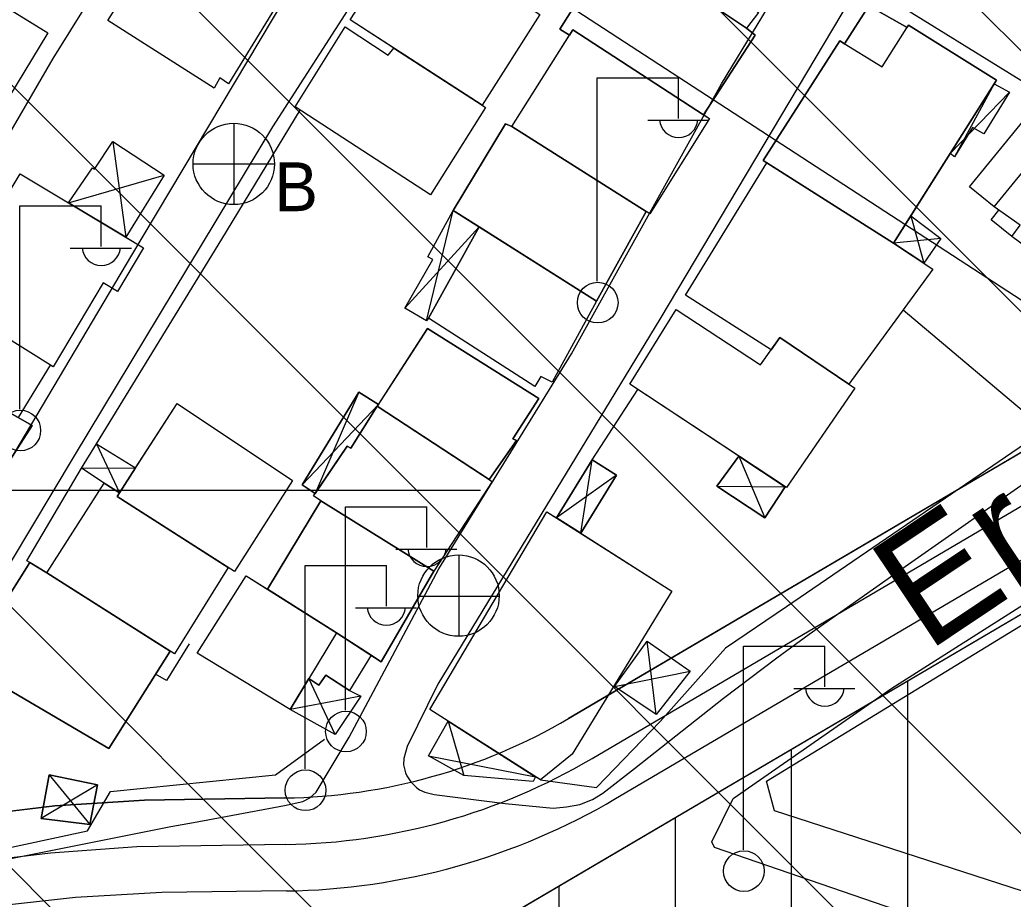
# Model space of a CAD drawing. Extents: x 417995 to 421451, y 4454518 to 4458015.
# Drawn here: x 420842.8 to 420928.2, y 4457071.7 to 4457147.3 of the extents above; entities that cross this region are included whole.
import ezdxf

# ---------------------------------------------------------------- set-up
doc = ezdxf.new("R2010")
doc.units = 0
for name, color, linetype in [('ADAKENARI', 7, 'Continuous'), ('B_Mesken', 7, 'Continuous'), ('B_Sundurma', 7, 'Continuous'), ('B_Teras', 7, 'Continuous'), ('KALDIRIM', 7, 'Continuous'), ('PL_KON_MEV_250', 7, 'Continuous'), ('S_Elektrik_Diregi', 7, 'Continuous'), ('S_Rogar_Kapagi', 7, 'Continuous'), ('S_Rogar_Kapagi_Buski', 7, 'Continuous'), ('Sinir_Duvar_tek_tarafa_ait', 7, 'Continuous'), ('Sinir_Ist_Duvari', 7, 'Continuous'), ('SN_TASKIN', 7, 'Continuous'), ('SN_TR_SIVILASMA', 7, 'Continuous'), ('SN_TR_TASKIN', 7, 'Continuous'), ('TR_ORTAYOGUNKONUT', 7, 'Continuous'), ('Y_Cadde_Yol', 7, 'Continuous'), ('Yol_Sose', 7, 'Continuous')]:
    doc.layers.add(name, color=color, linetype=linetype)

msp = doc.modelspace()

# ---------------------------------------------------------------- linework, layer by layer
at = {"layer": 'ADAKENARI'}
for p, q in [((421261.968, 4457305.972), (420889.99, 4457087.266)), ((420879.182, 4457066.99), (421082.812, 4457186.716)), ((420853.498, 4457080.249), (420845.791, 4457079.739)), ((420865.596, 4457080.429), (420853.498, 4457080.249)), ((420845.791, 4457079.739), (420838.121, 4457078.836))]:
    msp.add_line(p, q, dxfattribs=at)
msp.add_arc((420864.856, 4457130.015), 49.591, 270.85585, 300.45364, dxfattribs=at)
at = {"layer": 'B_Mesken'}
for points in [[(420904.671, 4457150.038), (420904.275, 4457149.433), (420906.339, 4457147.981), (420905.305, 4457146.643), (420899.537, 4457150.502), (420893.188, 4457154.952), (420898.241, 4457162.01), (420908.174, 4457155.111)], [(420904.671, 4457150.038), (420904.275, 4457149.433), (420906.339, 4457147.981), (420905.306, 4457146.643), (420899.537, 4457150.502), (420894.118, 4457154.3), (420893.188, 4457154.952), (420898.241, 4457162.01), (420908.174, 4457155.111)], [(420865.731, 4457151.851), (420866.547, 4457151.355), (420860.75, 4457141.86), (420859.988, 4457142.355), (420859.501, 4457141.468), (420850.368, 4457147.284), (420856.902, 4457157.624)], [(420865.731, 4457151.851), (420866.547, 4457151.355), (420860.75, 4457141.86), (420859.988, 4457142.355), (420859.502, 4457141.468), (420850.368, 4457147.284), (420855.07, 4457154.724), (420856.891, 4457157.606)], [(420887.524, 4457147.799), (420882.555, 4457140.005), (420871.191, 4457147.338), (420876.27, 4457155.179)], [(420877.442, 4457154.41), (420887.022, 4457148.129), (420887.525, 4457147.799), (420882.555, 4457140.005), (420874.952, 4457144.911), (420871.191, 4457147.338), (420876.27, 4457155.179)], [(420894.118, 4457154.3), (420889.234, 4457146.55), (420890.076, 4457146.033), (420890.37, 4457146.5), (420901.605, 4457139.189), (420906.04, 4457146.04), (420905.305, 4457146.643), (420899.537, 4457150.502)], [(420894.118, 4457154.3), (420899.537, 4457150.502), (420905.306, 4457146.643), (420906.04, 4457146.04), (420901.605, 4457139.189), (420890.37, 4457146.5), (420890.076, 4457146.033), (420889.234, 4457146.55)], [(420845.187, 4457146.227), (420839.794, 4457137.375), (420829.565, 4457143.656), (420834.986, 4457152.551)], [(420835.334, 4457152.336), (420841.236, 4457148.677), (420845.187, 4457146.227), (420839.794, 4457137.375), (420829.565, 4457143.656), (420834.986, 4457152.551)], [(420919.114, 4457146.679), (420915.838, 4457148.562), (420913.74, 4457145.293), (420913.342, 4457145.536), (420906.726, 4457135.242), (420917.941, 4457128.143), (420926.809, 4457142.148), (420919.245, 4457146.883)], [(420919.114, 4457146.679), (420919.245, 4457146.884), (420926.809, 4457142.148), (420926.616, 4457141.843), (420922.831, 4457135.866), (420919.437, 4457130.506), (420917.941, 4457128.143), (420907.042, 4457135.042), (420906.726, 4457135.242), (420913.342, 4457145.536), (420913.74, 4457145.292), (420915.838, 4457148.562)], [(420882.555, 4457140.005), (420882.847, 4457139.8), (420878.106, 4457132.308), (420866.466, 4457139.857), (420870.768, 4457146.75), (420874.487, 4457144.321), (420874.952, 4457144.911)], [(420874.952, 4457144.911), (420882.555, 4457140.005), (420882.847, 4457139.8), (420878.106, 4457132.308), (420866.466, 4457139.857), (420870.768, 4457146.749), (420874.487, 4457144.321)], [(420890.37, 4457146.5), (420902.107, 4457138.863), (420896.985, 4457130.673), (420885.126, 4457138.165)], [(420901.605, 4457139.189), (420902.107, 4457138.863), (420896.985, 4457130.673), (420896.658, 4457130.88), (420885.126, 4457138.165), (420890.076, 4457146.033), (420890.37, 4457146.5)], [(420931.492, 4457124.753), (420930.435, 4457125.651), (420931.117, 4457126.516), (420928.126, 4457128.715), (420926.34, 4457130.153), (420927.011, 4457130.975), (420926.612, 4457131.256), (420924.48, 4457132.987), (420929.632, 4457139.265), (420950.824, 4457123.546), (420940.589, 4457117.557), (420940.068, 4457117.932)], [(420931.492, 4457124.753), (420930.435, 4457125.651), (420931.117, 4457126.516), (420928.126, 4457128.716), (420926.34, 4457130.153), (420927.011, 4457130.975), (420926.612, 4457131.256), (420924.48, 4457132.987), (420929.632, 4457139.265), (420950.824, 4457123.546), (420940.589, 4457117.557), (420940.068, 4457117.932)], [(420885.126, 4457138.165), (420884.578, 4457138.418), (420880.075, 4457130.951), (420892.401, 4457123.142), (420896.658, 4457130.88)], [(420885.126, 4457138.165), (420896.658, 4457130.88), (420892.401, 4457123.142), (420882.31, 4457129.535), (420880.075, 4457130.951), (420884.578, 4457138.418)], [(420907.412, 4457118.968), (420900.054, 4457123.684), (420907.041, 4457135.042), (420917.941, 4457128.143), (420921.346, 4457125.912), (420914.098, 4457116.021), (420908.159, 4457120.029)], [(420917.941, 4457128.143), (420920.551, 4457126.433), (420921.346, 4457125.912), (420914.098, 4457116.021), (420908.159, 4457120.029), (420907.412, 4457118.968), (420900.055, 4457123.684), (420907.042, 4457135.042)], [(420845.645, 4457117.506), (420836.342, 4457123.314), (420842.812, 4457134.114), (420853.432, 4457127.753), (420851.177, 4457123.991), (420849.944, 4457124.722)], [(420846.981, 4457131.617), (420851.91, 4457128.665), (420853.432, 4457127.753), (420851.177, 4457123.992), (420849.944, 4457124.723), (420845.645, 4457117.506), (420836.342, 4457123.314), (420842.812, 4457134.114)], [(420892.401, 4457123.142), (420888.592, 4457116.195), (420887.6, 4457116.689), (420887.091, 4457115.817), (420877.942, 4457121.705), (420882.31, 4457129.535)], [(420892.401, 4457123.142), (420888.592, 4457116.195), (420887.6, 4457116.689), (420887.091, 4457115.817), (420877.942, 4457121.705), (420882.31, 4457129.535)], [(420908.159, 4457120.029), (420914.61, 4457115.676), (420908.739, 4457107.12), (420895.267, 4457116.004), (420899.251, 4457122.445), (420906.51, 4457117.688)], [(420907.412, 4457118.968), (420908.159, 4457120.029), (420914.098, 4457116.021), (420914.61, 4457115.676), (420908.739, 4457107.12), (420908.624, 4457107.196), (420904.635, 4457109.826), (420895.267, 4457116.004), (420899.251, 4457122.445), (420906.51, 4457117.688)], [(420883.175, 4457107.809), (420873.538, 4457114.115), (420873.633, 4457114.261), (420877.862, 4457120.798), (420887.43, 4457114.774), (420885.189, 4457111.326), (420885.525, 4457111.168)], [(420883.175, 4457107.809), (420885.525, 4457111.168), (420885.189, 4457111.326), (420887.43, 4457114.774), (420877.862, 4457120.797), (420873.538, 4457114.115)], [(420838.896, 4457104.774), (420843.837, 4457112.466), (420833.823, 4457118.129), (420829.048, 4457110.378)], [(420834.995, 4457117.466), (420843.837, 4457112.466), (420838.896, 4457104.774), (420829.048, 4457110.378), (420833.822, 4457118.129)], [(420866.251, 4457107.723), (420861.24, 4457099.902), (420851.162, 4457106.357), (420856.306, 4457114.362)], [(420866.251, 4457107.723), (420861.24, 4457099.902), (420860.707, 4457100.243), (420851.162, 4457106.357), (420851.372, 4457106.683), (420852.744, 4457108.819), (420856.306, 4457114.362)], [(420868.678, 4457105.985), (420868.062, 4457106.419), (420870.932, 4457110.699), (420871.256, 4457110.509), (420873.538, 4457114.115), (420883.433, 4457107.64), (420878.399, 4457099.922)], [(420883.175, 4457107.809), (420883.434, 4457107.64), (420878.399, 4457099.922), (420868.678, 4457105.985), (420868.062, 4457106.419), (420868.199, 4457106.624), (420870.932, 4457110.699), (420871.256, 4457110.509), (420873.538, 4457114.115)], [(420860.707, 4457100.243), (420856.084, 4457092.82), (420845.108, 4457099.784), (420850.046, 4457107.497), (420851.372, 4457106.683), (420851.162, 4457106.357)], [(420851.372, 4457106.683), (420851.162, 4457106.357), (420860.707, 4457100.243), (420856.084, 4457092.82), (420855.705, 4457093.061), (420845.108, 4457099.784), (420850.046, 4457107.497)], [(420870.031, 4457094.622), (420873.859, 4457092.137), (420878.399, 4457099.922), (420868.678, 4457105.985), (420864.081, 4457098.38)], [(420878.399, 4457099.922), (420873.859, 4457092.137), (420872.997, 4457092.696), (420870.031, 4457094.622), (420864.081, 4457098.38), (420868.678, 4457105.985)], [(420898.878, 4457098.214), (420890.291, 4457084.199), (420887.576, 4457081.985), (420878.047, 4457088.045), (420888.116, 4457105.044)], [(420888.948, 4457104.516), (420891.039, 4457103.189), (420898.878, 4457098.214), (420890.291, 4457084.199), (420887.576, 4457081.985), (420887.159, 4457082.25), (420879.636, 4457087.035), (420878.047, 4457088.045), (420888.116, 4457105.044)], [(420845.108, 4457099.784), (420843.643, 4457100.693), (420838.102, 4457091.909), (420850.431, 4457084.692), (420855.705, 4457093.061)], [(420845.108, 4457099.784), (420855.705, 4457093.061), (420850.431, 4457084.692), (420838.102, 4457091.909), (420843.643, 4457100.693)], [(420872.997, 4457092.696), (420871.154, 4457089.673), (420869.121, 4457090.999), (420868.503, 4457090.125), (420867.657, 4457090.701), (420866.043, 4457088.035), (420858.03, 4457092.869), (420862.242, 4457099.541), (420864.081, 4457098.38), (420870.031, 4457094.622)], [(420872.997, 4457092.696), (420871.154, 4457089.673), (420869.121, 4457090.999), (420868.503, 4457090.125), (420867.657, 4457090.701), (420866.043, 4457088.035), (420858.03, 4457092.869), (420862.242, 4457099.541), (420864.081, 4457098.38), (420870.031, 4457094.622)], [(420944.696, 4457086.78), (420956.092, 4457076.347), (420953.798, 4457074.026), (420953.464, 4457074.347), (420946.047, 4457066.562), (420945.34, 4457067.134), (420907.716, 4457079.308), (420907.014, 4457081.883), (420931.833, 4457097.028), (420943.807, 4457086.158)], [(420944.696, 4457086.78), (420948.132, 4457083.634), (420956.092, 4457076.347), (420953.799, 4457074.026), (420953.464, 4457074.347), (420946.047, 4457066.562), (420945.34, 4457067.134), (420907.716, 4457079.308), (420907.014, 4457081.883), (420931.833, 4457097.028), (420943.808, 4457086.158)]]:
    msp.add_lwpolyline(points, close=True, dxfattribs=at)
at = {"layer": 'B_Sundurma'}
for p, q in [((420926.615, 4457141.843), (420923.208, 4457135.562)), ((420927.941, 4457141.124), (420922.831, 4457135.866)), ((420850.783, 4457136.891), (420851.91, 4457128.665)), ((420846.981, 4457131.617), (420855.206, 4457133.999)), ((420877.764, 4457121.473), (420880.075, 4457130.951)), ((420919.437, 4457130.506), (420920.551, 4457126.433)), ((420875.894, 4457122.542), (420882.31, 4457129.535)), ((420922.032, 4457128.555), (420917.941, 4457128.143)), ((420871.945, 4457115.329), (420868.199, 4457106.624)), ((420873.633, 4457114.261), (420867.077, 4457107.359)), ((420849.381, 4457110.894), (420851.372, 4457106.683)), ((420891.039, 4457103.189), (420892.035, 4457109.508)), ((420904.635, 4457109.826), (420906.88, 4457104.533)), ((420848.099, 4457108.805), (420852.744, 4457108.819)), ((420894.123, 4457108.177), (420888.948, 4457104.516)), ((420902.755, 4457107.235), (420908.624, 4457107.196)), ((420897.531, 4457087.594), (420896.759, 4457093.9)), ((420893.952, 4457090.017), (420900.467, 4457091.327)), ((420869.903, 4457085.887), (420867.657, 4457090.701)), ((420872.133, 4457089.172), (420866.043, 4457088.035)), ((420879.636, 4457087.034), (420880.981, 4457082.347)), ((420877.951, 4457084.041), (420887.158, 4457082.25)), ((420845.317, 4457082.417), (420848.795, 4457078.144)), ((420849.455, 4457081.544), (420844.608, 4457078.662))]:
    msp.add_line(p, q, dxfattribs=at)
for points in [[(420926.615, 4457141.843), (420927.941, 4457141.124), (420925.732, 4457137.548), (420924.742, 4457138.103), (420923.208, 4457135.562), (420922.831, 4457135.866)], [(420926.616, 4457141.843), (420927.941, 4457141.124), (420925.732, 4457137.548), (420924.742, 4457138.103), (420923.208, 4457135.562), (420922.831, 4457135.866)], [(420846.981, 4457131.617), (420849.043, 4457134.627), (420849.217, 4457134.515), (420850.783, 4457136.891), (420855.206, 4457133.999), (420851.91, 4457128.665)], [(420851.91, 4457128.665), (420846.981, 4457131.617), (420849.043, 4457134.627), (420849.217, 4457134.515), (420850.783, 4457136.891), (420855.206, 4457133.999)], [(420877.942, 4457121.705), (420877.764, 4457121.473), (420875.894, 4457122.542), (420878.318, 4457126.731), (420877.89, 4457126.96), (420880.075, 4457130.951), (420882.31, 4457129.535)], [(420877.942, 4457121.705), (420877.764, 4457121.473), (420875.894, 4457122.542), (420878.318, 4457126.731), (420877.89, 4457126.961), (420880.075, 4457130.951), (420882.31, 4457129.535)], [(420919.437, 4457130.506), (420922.032, 4457128.555), (420920.551, 4457126.433), (420917.941, 4457128.143)], [(420920.551, 4457126.433), (420917.941, 4457128.143), (420919.437, 4457130.506), (420922.032, 4457128.555)], [(420873.633, 4457114.261), (420873.538, 4457114.115), (420871.256, 4457110.509), (420870.932, 4457110.699), (420868.199, 4457106.624), (420867.077, 4457107.36), (420871.945, 4457115.33)], [(420873.633, 4457114.261), (420871.945, 4457115.329), (420867.077, 4457107.359), (420868.199, 4457106.624), (420870.932, 4457110.699), (420871.256, 4457110.509), (420873.538, 4457114.115)], [(420850.046, 4457107.497), (420848.099, 4457108.805), (420849.381, 4457110.894), (420852.744, 4457108.819), (420851.372, 4457106.683)], [(420852.744, 4457108.819), (420851.372, 4457106.683), (420850.046, 4457107.497), (420848.099, 4457108.805), (420849.382, 4457110.894)], [(420891.039, 4457103.189), (420894.123, 4457108.177), (420892.035, 4457109.508), (420888.948, 4457104.516)], [(420891.039, 4457103.189), (420888.948, 4457104.516), (420892.035, 4457109.508), (420894.123, 4457108.178)], [(420904.635, 4457109.826), (420902.755, 4457107.235), (420906.88, 4457104.533), (420908.624, 4457107.196)], [(420904.635, 4457109.826), (420908.624, 4457107.196), (420906.88, 4457104.533), (420902.755, 4457107.235)], [(420897.531, 4457087.594), (420893.952, 4457090.017), (420896.759, 4457093.9), (420900.467, 4457091.327)], [(420897.531, 4457087.594), (420893.952, 4457090.017), (420896.759, 4457093.9), (420900.467, 4457091.327)], [(420871.154, 4457089.673), (420872.133, 4457089.172), (420869.903, 4457085.887), (420866.043, 4457088.035), (420867.657, 4457090.701), (420868.503, 4457090.125), (420869.121, 4457090.999)], [(420871.154, 4457089.673), (420872.133, 4457089.173), (420869.903, 4457085.887), (420866.043, 4457088.035), (420867.657, 4457090.701), (420868.503, 4457090.125), (420869.121, 4457090.999)], [(420887.159, 4457082.25), (420886.939, 4457081.838), (420880.981, 4457082.347), (420877.951, 4457084.041), (420879.636, 4457087.035)], [(420887.158, 4457082.25), (420886.939, 4457081.838), (420880.981, 4457082.347), (420877.951, 4457084.041), (420879.636, 4457087.034)], [(420849.455, 4457081.544), (420845.317, 4457082.417), (420844.608, 4457078.662), (420848.795, 4457078.144)], [(420849.456, 4457081.544), (420848.795, 4457078.144), (420844.608, 4457078.662), (420845.317, 4457082.417)]]:
    msp.add_lwpolyline(points, close=True, dxfattribs=at)
at = {"layer": 'B_Teras'}
for points in [[(420926.809, 4457142.148), (420917.941, 4457128.143), (420906.726, 4457135.242), (420913.342, 4457145.536), (420916.968, 4457143.315), (420919.245, 4457146.883)], [(420946.44, 4457124.486), (420940.068, 4457117.932), (420931.492, 4457124.753), (420932.447, 4457125.923), (420931.752, 4457126.517), (420931.513, 4457126.225), (420928.126, 4457128.715), (420928.849, 4457129.682), (420926.612, 4457131.256), (420930.626, 4457136.169)], [(420870.031, 4457094.622), (420866.043, 4457088.035), (420858.03, 4457092.869), (420862.242, 4457099.541)]]:
    msp.add_lwpolyline(points, close=True, dxfattribs=at)
at = {"layer": 'KALDIRIM'}
for p, q in [((420892.018, 4457083.817), (421046.941, 4457174.905)), ((420894.045, 4457080.369), (421049.058, 4457171.51)), ((420852.842, 4457076.217), (420845.424, 4457075.687)), ((420865.656, 4457076.43), (420852.842, 4457076.217)), ((420845.424, 4457075.687), (420838.042, 4457074.783)), ((420865.716, 4457072.43), (420854.997, 4457072.298)), ((420847.577, 4457071.866), (420840.19, 4457071.049)), ((420854.997, 4457072.298), (420847.577, 4457071.866))]:
    msp.add_line(p, q, dxfattribs=at)
for radius in [53.591, 57.591]:
    msp.add_arc((420864.856, 4457130.015), radius, 270.85585, 300.45364, dxfattribs=at)
at = {"layer": 'PL_KON_MEV_250'}
for points in [[(420889.99, 4457087.266), (421072.135, 4457194.358), (421055.364, 4457228.469), (421058.15, 4457230.594), (421038.588, 4457256.024), (420983.816, 4457218.857), (420944.693, 4457173.866), (420931.403, 4457184.282), (420872.316, 4457230.594), (420903.381, 4457278.009), (420946.649, 4457344.05), (420907.527, 4457385.129), (421002.059, 4457448.836)], [(420751.393, 4457040.11), (420780.416, 4457057.963), (420787.095, 4457061.84), (420793.964, 4457065.371), (420801.005, 4457068.547), (420808.198, 4457071.359), (420815.525, 4457073.799), (420822.968, 4457075.863), (420830.506, 4457077.543), (420838.121, 4457078.836), (420845.791, 4457079.739), (420853.498, 4457080.249), (420865.596, 4457080.429)]]:
    msp.add_lwpolyline(points, dxfattribs=at)
msp.add_lwpolyline([(420879.182, 4457066.99), (421082.812, 4457186.716), (421168.994, 4457042.411), (421087.91, 4456941.055), (421082.787, 4456944.58), (420938.495, 4457043.858), (420938.495, 4457043.858), (420932.514, 4457047.751), (420926.342, 4457051.332), (420919.994, 4457054.592), (420913.487, 4457057.522), (420906.838, 4457060.115), (420900.066, 4457062.364), (420893.187, 4457064.263), (420886.219, 4457065.806)], close=True, dxfattribs=at)
msp.add_arc((420864.856, 4457130.015), 49.591, 270.85585, 300.45364, dxfattribs=at)
at = {"layer": 'S_Elektrik_Diregi'}
for p, q in [((420892.463, 4457124.866), (420892.463, 4457142.366)), ((420892.463, 4457142.366), (420899.463, 4457142.366)), ((420899.463, 4457138.866), (420899.463, 4457142.366)), ((420896.803, 4457138.726), (420902.053, 4457138.726)), ((420842.788, 4457113.862), (420842.788, 4457131.362)), ((420842.788, 4457131.362), (420849.788, 4457131.362)), ((420849.788, 4457127.862), (420849.788, 4457131.362)), ((420847.128, 4457127.722), (420852.378, 4457127.722)), ((420870.805, 4457087.976), (420870.805, 4457105.476)), ((420870.805, 4457105.476), (420877.805, 4457105.476)), ((420877.805, 4457101.976), (420877.805, 4457105.476)), ((420875.145, 4457101.836), (420880.395, 4457101.836)), ((420867.32, 4457082.926), (420867.32, 4457100.426)), ((420867.32, 4457100.426), (420874.32, 4457100.426)), ((420874.32, 4457096.926), (420874.32, 4457100.426)), ((420871.66, 4457096.786), (420876.91, 4457096.786)), ((420905.044, 4457075.976), (420905.044, 4457093.476)), ((420905.044, 4457093.476), (420912.044, 4457093.476)), ((420912.044, 4457089.976), (420912.044, 4457093.476)), ((420909.384, 4457089.836), (420914.634, 4457089.836))]:
    msp.add_line(p, q, dxfattribs=at)
for centre in [(420892.499, 4457123.03), (420842.824, 4457112.027), (420870.841, 4457086.141), (420867.356, 4457081.091), (420905.08, 4457074.14)]:
    msp.add_circle(centre, 1.75, dxfattribs=at)
for centre in [(420899.464, 4457138.879), (420849.789, 4457127.875), (420877.806, 4457101.989), (420874.321, 4457096.939), (420912.045, 4457089.989)]:
    msp.add_arc(centre, 1.658, 184.83843, 355.14641, dxfattribs=at)
at = {"layer": 'S_Rogar_Kapagi'}
for p, q in [((420880.578, 4457094.307), (420880.578, 4457101.307)), ((420877.008, 4457097.772), (420884.008, 4457097.772))]:
    msp.add_line(p, q, dxfattribs=at)
msp.add_circle((420880.525, 4457097.835), 3.5, dxfattribs=at)
at = {"layer": 'S_Rogar_Kapagi_Buski'}
for p, q in [((420861.191, 4457138.459), (420861.191, 4457131.459)), ((420857.691, 4457134.959), (420864.691, 4457134.959))]:
    msp.add_line(p, q, dxfattribs=at)
msp.add_circle((420861.191, 4457134.959), 3.5, dxfattribs=at)
at = {"layer": 'Sinir_Duvar_tek_tarafa_ait'}
for points in [[(420853.067, 4457155.995), (420845.611, 4457144.022), (420836.072, 4457127.618), (420834.614, 4457128.862)], [(420849.381, 4457110.894), (420860.161, 4457128.499), (420866.908, 4457139.571)], [(420918.78, 4457122.411), (420931.022, 4457112.094), (420908.759, 4457096.868), (420903.499, 4457093.304), (420897.878, 4457086.993)], [(420845.403, 4457117.657), (420842.651, 4457113.137)], [(420892.035, 4457109.508), (420895.952, 4457115.552)], [(420843.643, 4457100.693), (420843.399, 4457100.816), (420848.099, 4457108.805)], [(420857.353, 4457093.682), (420855.392, 4457090.523), (420854.463, 4457091.09)]]:
    msp.add_lwpolyline(points, dxfattribs=at)
at = {"layer": 'Sinir_Ist_Duvari'}
for points in [[(420887.576, 4457081.985), (420892.41, 4457081.316), (420897.878, 4457086.993)], [(420840.177, 4457075.79), (420848.606, 4457077.588), (420850.576, 4457080.992), (420864.782, 4457082.42), (420869.008, 4457085.498)]]:
    msp.add_lwpolyline(points, dxfattribs=at)
at = {"layer": 'SN_TASKIN'}
msp.add_lwpolyline([(420304.203, 4457786.004), (420304.129, 4457785.633), (420361.401, 4457753.335), (420365.131, 4457670.402), (420353.37, 4457516.083), (420349.76, 4457409.429), (420362.123, 4457324.025), (420428.861, 4457299.975), (420651.653, 4457251.031), (420800.513, 4457206.769), (420934.84, 4457119.416), (421005.121, 4457071.276), (421055.297, 4457008.563), (421130.374, 4456973.335), (421233.23, 4456921.914), (421285.976, 4456875.693)], dxfattribs=at)
at = {"layer": 'SN_TR_SIVILASMA'}
for p, q in [((421284.372, 4456721.879), (420219.351, 4457786.901)), ((421284.836, 4456766.317), (420264.732, 4457786.421)), ((421285.067, 4456788.536), (420287.422, 4457786.181)), ((421284.14, 4456699.66), (420198.288, 4457785.513)), ((421283.677, 4456655.223), (420178.332, 4457760.568)), ((421283.445, 4456633.004), (420168.354, 4457748.095))]:
    msp.add_line(p, q, dxfattribs=at)
at = {"layer": 'SN_TR_TASKIN'}
msp.add_line((420782.431, 4457106.904), (420882.431, 4457106.904), dxfattribs=at)
at = {"layer": 'TR_ORTAYOGUNKONUT'}
for p, q in [((420919.182, 4457054.958), (420919.182, 4457090.508)), ((420909.182, 4457059.201), (420909.182, 4457084.629)), ((420899.182, 4457062.608), (420899.182, 4457078.749)), ((420889.182, 4457065.15), (420889.182, 4457072.87))]:
    msp.add_line(p, q, dxfattribs=at)
for points in [[(420889.99, 4457087.266), (421072.135, 4457194.358), (421055.364, 4457228.469), (421058.15, 4457230.594), (421038.588, 4457256.024), (420983.816, 4457218.857), (420944.693, 4457173.866), (420931.403, 4457184.282), (420872.316, 4457230.594), (420903.381, 4457278.009), (420946.649, 4457344.05), (420907.527, 4457385.129), (421002.059, 4457448.836)], [(420751.393, 4457040.11), (420780.416, 4457057.963), (420787.095, 4457061.84), (420793.964, 4457065.371), (420801.005, 4457068.547), (420808.198, 4457071.359), (420815.525, 4457073.799), (420822.968, 4457075.863), (420830.506, 4457077.543), (420838.121, 4457078.836), (420845.791, 4457079.739), (420853.498, 4457080.249), (420865.596, 4457080.429)]]:
    msp.add_lwpolyline(points, dxfattribs=at)
msp.add_arc((420864.856, 4457130.015), 49.591, 270.85585, 300.45364, dxfattribs=at)
at = {"layer": 'Yol_Sose'}
for points in [[(420831.724, 4457092.25), (420852.406, 4457127.124), (420867.882, 4457153.016), (420881.326, 4457174.063), (420881.425, 4457174.472), (420881.299, 4457174.899), (420864.014, 4457185.491), (420857.819, 4457188.912)], [(420857.732, 4457078.326), (420860.658, 4457078.871), (420865.546, 4457079.781), (420867.143, 4457080.135), (420867.738, 4457080.442), (420868.276, 4457080.914), (420871.129, 4457085.647), (420878.846, 4457100.121), (420890.234, 4457118.62), (420903.139, 4457141.853), (420910.165, 4457153.428), (420910.33, 4457153.972), (420909.993, 4457154.443), (420886.608, 4457170.334), (420885.986, 4457170.451), (420885.408, 4457170.318), (420884.999, 4457169.98), (420864.513, 4457138.144), (420847.46, 4457109.852), (420838.324, 4457094.663)], [(420914.936, 4457150.32), (420897.854, 4457121.595), (420878.734, 4457090.214), (420876.099, 4457084.861), (420875.834, 4457083.811), (420875.807, 4457083.264), (420875.974, 4457082.576), (420876.067, 4457082.337), (420876.438, 4457081.804), (420876.898, 4457081.331), (420877.179, 4457081.125), (420877.621, 4457080.938), (420878.424, 4457080.73), (420884.547, 4457079.942), (420888.678, 4457079.544), (420889.826, 4457079.675), (420890.963, 4457079.868), (420892.057, 4457080.286), (420892.955, 4457080.834), (420895.675, 4457082.962), (420903.329, 4457089), (420907.927, 4457092.484), (420910.682, 4457094.512)], [(420930.861, 4457140.918), (420915.634, 4457150.363)], [(420949.856, 4457067.282), (420943.59, 4457061.532), (420943.195, 4457061.444), (420943.102, 4457061.468), (420922.754, 4457069.241), (420902.552, 4457076.181), (420902.329, 4457076.666), (420904.155, 4457080.393), (420917.816, 4457089.871), (420940.054, 4457104.016), (420959.764, 4457118.737), (420976.576, 4457131.454), (421002.524, 4457147.833)], [(420910.682, 4457094.512), (420919.231, 4457100.525), (420930.061, 4457108.095)], [(420840.128, 4457074.838), (420855.778, 4457077.962), (420857.732, 4457078.326)]]:
    msp.add_lwpolyline(points, dxfattribs=at)

# ---------------------------------------------------------------- texts
at = {"layer": 'S_Rogar_Kapagi_Buski'}
msp.add_text('B', height=4.2, dxfattribs=at).set_placement((420864.691, 4457130.895))
at = {"layer": 'Y_Cadde_Yol'}
msp.add_text('Eren Sokak', height=10, rotation=33.77366, dxfattribs=at).set_placement((420920.833, 4457092.925))

doc.saveas('drawing.dxf')
